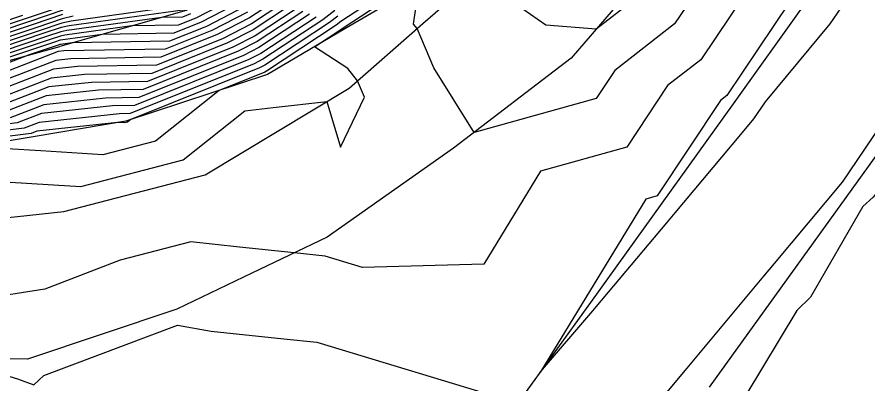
# Model space of a CAD drawing. Extents: x 2188792 to 2191981, y 386090 to 389710.
# Drawn here: x 2189405.9 to 2189475.5, y 386681.1 to 386711.1 of the extents above; entities that cross this region are included whole.
import ezdxf

# ---------------------------------------------------------------- set-up
doc = ezdxf.new("R2010")
doc.units = 0
for name, color, linetype in [('DTM Contours Major', 7, 'Continuous'), ('DTM Contours Minor', 7, 'Continuous'), ('PH Exist DTM Breakline', 7, 'Continuous')]:
    doc.layers.add(name, color=color, linetype=linetype)

msp = doc.modelspace()

# ---------------------------------------------------------------- linework, layer by layer
at = {"layer": 'DTM Contours Major'}
for points in [[(2189479.689, 386729.428), (2189475.205, 386722.566), (2189474.694, 386720.516), (2189469.676, 386713.079), (2189469.098, 386712.29), (2189463.961, 386704.661), (2189463.444, 386704.256), (2189458.267, 386696.443), (2189457.344, 386696.187), (2189452.436, 386688.148), (2189448.726, 386682.073), (2189452.994, 386687.038), (2189453.285, 386687.387), (2189459.057, 386694.249), (2189459.737, 386695.064), (2189465.119, 386701.466), (2189466.183, 386702.742), (2189467.125, 386704.129), (2189472.42, 386710.505), (2189473.609, 386712.249), (2189478.582, 386718.299)], [(2189437.789, 386714.253), (2189432.407, 386710.692), (2189432.025, 386710.391), (2189426.324, 386706.646), (2189426.171, 386706.567), (2189422.437, 386705.069), (2189417.233, 386700.93), (2189412.928, 386699.809), (2189407.861, 386700.12), (2189402.318, 386700.46)], [(2189409.686, 386711.969), (2189406.65, 386710.946), (2189402.335, 386709.507)], [(2189419.662, 386711.658), (2189410.171, 386710.36), (2189409.537, 386710.217), (2189408.112, 386709.737), (2189401.319, 386707.472)], [(2189424.767, 386711.478), (2189421.842, 386709.967), (2189418.026, 386708.437), (2189409.734, 386708.297), (2189409.29, 386708.249), (2189401.892, 386705.397)], [(2189429.294, 386711.525), (2189425.545, 386709.062), (2189424.006, 386708.267), (2189416.235, 386705.15), (2189412.579, 386705.088), (2189408.308, 386704.626), (2189404.775, 386703.264)], [(2189400.562, 386683.115), (2189405.942, 386681.494), (2189407.292, 386680.995), (2189408.104, 386681.763), (2189419.046, 386685.869), (2189421.788, 386685.378), (2189427.721, 386684.773), (2189430.436, 386684.497), (2189446.277, 386679.684), (2189439.381, 386672.957), (2189433.986, 386667.694), (2189434.155, 386664.049), (2189434.209, 386663.312), (2189428.529, 386655.971), (2189423.185, 386649.064), (2189421.89, 386647.797), (2189416.61, 386641.054), (2189416.378, 386639.463), (2189411.917, 386632.639), (2189407.238, 386625.479), (2189402.323, 386617.96)]]:
    msp.add_lwpolyline(points, dxfattribs=at)
at = {"layer": 'DTM Contours Minor'}
for points in [[(2189514.322, 386752.944), (2189515.641, 386754.504), (2189514.685, 386752.665), (2189514.568, 386752.478), (2189510.232, 386744.295), (2189509.679, 386743.333), (2189505.847, 386736.152), (2189504.882, 386734.485), (2189500.191, 386728.431), (2189499.279, 386726.814), (2189494.506, 386720.699), (2189493.656, 386719.142), (2189492.653, 386717.307), (2189488.004, 386711.471), (2189487.069, 386709.687), (2189482.31, 386703.799), (2189481.058, 386702.765), (2189475.935, 386696.332), (2189475.083, 386695.578), (2189470.813, 386688.18), (2189469.687, 386687.089), (2189465.529, 386680.161)], [(2189455.752, 386676.422), (2189460.584, 386682.212), (2189461.808, 386683.668), (2189467.001, 386689.893), (2189467.863, 386690.919), (2189473.412, 386697.574), (2189478.324, 386704.808), (2189478.985, 386705.604), (2189483.848, 386712.733), (2189484.581, 386713.625), (2189489.402, 386720.664), (2189490.196, 386721.638), (2189494.98, 386728.599), (2189495.826, 386729.645), (2189500.578, 386736.539), (2189501.468, 386737.648), (2189507.351, 386744.645), (2189507.827, 386745.227), (2189514.155, 386752.74), (2189514.242, 386752.846), (2189514.322, 386752.944)], [(2189478.853, 386733.96), (2189475.144, 386731.615), (2189472.974, 386728.294), (2189471.217, 386721.247), (2189467.763, 386716.129), (2189465.403, 386712.902), (2189461.822, 386707.583), (2189459.123, 386705.473), (2189455.777, 386700.423), (2189448.726, 386698.471), (2189446.508, 386694.837), (2189444.08, 386690.862), (2189434.165, 386690.6), (2189431.127, 386691.523), (2189428.592, 386691.782), (2189424.114, 386692.262), (2189420.138, 386692.688), (2189414.354, 386691.183), (2189408.177, 386688.823), (2189402.963, 386687.999)], [(2189464.262, 386722.708), (2189464.739, 386724.62), (2189461.893, 386730.263), (2189460.389, 386733.78), (2189454.67, 386731.393), (2189448.158, 386723.669), (2189448.077, 386723.512), (2189444.512, 386717.004), (2189443.577, 386715.297), (2189443.505, 386714.376), (2189449.168, 386710.441), (2189453.287, 386710.101), (2189457.544, 386713.429), (2189458.013, 386714.125), (2189463.939, 386722.229), (2189464.262, 386722.708)], [(2189404.924, 386697.591), (2189408.909, 386697.346), (2189411.137, 386697.21), (2189419.513, 386699.389), (2189424.552, 386703.397), (2189426.861, 386703.661), (2189431.251, 386704.163), (2189432.36, 386700.436), (2189434.331, 386704.529), (2189433.764, 386705.863), (2189432.955, 386706.856), (2189430.249, 386708.639), (2189432.571, 386710.165), (2189432.657, 386710.232), (2189438.41, 386714.039)], [(2189461.708, 386713.513), (2189459.683, 386710.506), (2189454.802, 386706.69), (2189453.287, 386704.403), (2189443.296, 386701.637), (2189439.999, 386706.911), (2189438.634, 386710.12), (2189438.341, 386710.48), (2189438.81, 386713.678)], [(2189424.3, 386712.928), (2189420.543, 386710.987), (2189419.102, 386710.409), (2189415.31, 386710.345), (2189409.824, 386709.595), (2189409.477, 386709.517), (2189408.697, 386709.254), (2189400.912, 386706.658)], [(2189424.455, 386712.444), (2189420.976, 386710.647), (2189418.743, 386709.751), (2189412.87, 386709.652), (2189409.651, 386709.212), (2189409.447, 386709.166), (2189408.989, 386709.012), (2189400.946, 386706.33)], [(2189424.611, 386711.961), (2189421.409, 386710.307), (2189418.385, 386709.094), (2189410.43, 386708.96), (2189409.477, 386708.83), (2189409.417, 386708.816), (2189409.281, 386708.77), (2189406.901, 386707.977), (2189401.315, 386705.824)], [(2189419.143, 386711.946), (2189410.344, 386710.743), (2189409.566, 386710.568), (2189407.82, 386709.979), (2189401.522, 386707.879)], [(2189427.109, 386712.431), (2189424.922, 386710.995), (2189422.275, 386709.627), (2189417.668, 386707.779), (2189410.303, 386707.655), (2189409.094, 386707.524), (2189402.468, 386704.97)], [(2189427.655, 386712.204), (2189425.078, 386710.512), (2189422.708, 386709.287), (2189417.31, 386707.122), (2189410.872, 386707.013), (2189408.897, 386706.799), (2189403.045, 386704.544)], [(2189428.201, 386711.978), (2189425.234, 386710.028), (2189423.14, 386708.947), (2189416.951, 386706.465), (2189411.441, 386706.372), (2189408.701, 386706.075), (2189403.622, 386704.117)], [(2189432.157, 386711.152), (2189431.479, 386710.618), (2189426.168, 386707.129), (2189425.738, 386706.907), (2189415.235, 386702.695), (2189414.953, 386702.47), (2189414.719, 386702.409), (2189414.143, 386702.444), (2189407.521, 386701.727), (2189407.081, 386701.557), (2189400.068, 386700.676)], [(2189431.906, 386711.611), (2189430.932, 386710.845), (2189426.012, 386707.612), (2189425.305, 386707.247), (2189415.159, 386703.178), (2189414.285, 386703.163), (2189407.718, 386702.452), (2189406.505, 386701.984), (2189400.126, 386701.183)], [(2189420.11, 386711.327), (2189419.46, 386711.066), (2189417.75, 386711.037), (2189409.997, 386709.978), (2189409.507, 386709.867), (2189408.404, 386709.495), (2189401.115, 386707.065)], [(2189410.518, 386711.126), (2189409.596, 386710.918), (2189407.527, 386710.22), (2189401.725, 386708.286)], [(2189409.626, 386711.268), (2189407.235, 386710.462), (2189401.929, 386708.693)], [(2189409.656, 386711.619), (2189406.943, 386710.704), (2189402.132, 386709.1)], [(2189406.358, 386711.187), (2189402.539, 386709.914)], [(2189428.747, 386711.751), (2189425.389, 386709.545), (2189423.573, 386708.607), (2189416.593, 386705.807), (2189412.01, 386705.73), (2189408.504, 386705.35), (2189404.198, 386703.69)], [(2189429.84, 386711.298), (2189425.701, 386708.579), (2189424.439, 386707.927), (2189415.876, 386704.493), (2189413.148, 386704.447), (2189408.111, 386703.901), (2189405.351, 386702.837)], [(2189430.386, 386711.071), (2189425.857, 386708.095), (2189424.872, 386707.587), (2189415.518, 386703.835), (2189413.717, 386703.805), (2189407.915, 386703.176), (2189405.928, 386702.411), (2189400.185, 386701.689)]]:
    msp.add_lwpolyline(points, dxfattribs=at)
at = {"layer": 'PH Exist DTM Breakline'}
for points in [[(2189534.744, 386834.37), (2189529.704, 386826.901), (2189524.663, 386819.431), (2189519.622, 386811.962), (2189514.581, 386804.492), (2189509.86, 386797.179), (2189505.138, 386789.867), (2189500.416, 386782.554), (2189495.695, 386775.241), (2189491.878, 386768.065), (2189488.062, 386760.889), (2189484.245, 386753.713), (2189479.79, 386747.031), (2189475.335, 386740.349), (2189470.88, 386733.668), (2189463.544, 386722.859), (2189456.9, 386714.309), (2189451.225, 386707.698), (2189441.618, 386700.354), (2189431.278, 386693.062), (2189425.127, 386690.129), (2189418.975, 386687.196), (2189406.773, 386683.091), (2189395.078, 386683.137)], [(2189554.084, 386827.974), (2189548.678, 386820.439), (2189543.273, 386812.905), (2189537.868, 386805.371), (2189532.462, 386797.837), (2189527.057, 386790.302), (2189521.481, 386782.684), (2189515.904, 386775.065), (2189510.328, 386767.446), (2189504.752, 386759.827), (2189499.175, 386752.208), (2189493.599, 386744.589), (2189487.773, 386736.465), (2189481.947, 386728.341), (2189476.121, 386720.216), (2189470.295, 386712.092), (2189464.469, 386703.968), (2189458.643, 386695.843), (2189452.817, 386687.719), (2189446.983, 386679.667)], [(2189462.548, 386680.819), (2189468.386, 386688.907), (2189474.224, 386696.994), (2189479.921, 386704.905), (2189485.619, 386712.817), (2189491.316, 386720.728), (2189497.013, 386728.64), (2189502.711, 386736.551), (2189508.544, 386744.65), (2189514.376, 386752.748), (2189520.209, 386760.846), (2189526.042, 386768.944), (2189531.875, 386777.042), (2189537.708, 386785.14), (2189543.54, 386793.239), (2189548.526, 386800.117), (2189553.512, 386806.995), (2189558.498, 386813.873), (2189563.484, 386820.751), (2189568.47, 386827.629)], [(2189256.48, 386791.682), (2189261.173, 386784.366), (2189265.865, 386777.05), (2189274.256, 386767.721), (2189280.29, 386762.75), (2189286.324, 386757.778), (2189292.373, 386753.037), (2189298.422, 386748.296), (2189304.924, 386743.485), (2189311.425, 386738.673), (2189318.219, 386733.53), (2189325.013, 386728.387), (2189331.807, 386723.244), (2189338.12, 386718.954), (2189344.433, 386714.665), (2189350.746, 386710.375), (2189360.188, 386707.089), (2189367.691, 386706.227), (2189375.194, 386705.365), (2189383.702, 386705.665), (2189392.209, 386705.966), (2189400.716, 386706.267), (2189409.404, 386708.669)], [(2189480.593, 386775.461), (2189476.095, 386766.26), (2189470.879, 386758.798), (2189465.662, 386751.336), (2189461.625, 386745.379), (2189457.587, 386739.422), (2189455.211, 386733.905), (2189448.135, 386723.664), (2189443.592, 386718.741), (2189439.049, 386713.819), (2189432.729, 386710.099), (2189426.409, 386706.379), (2189414.822, 386702.558), (2189407.41, 386701.314), (2189399.997, 386700.07)], [(2189398.339, 386693.957), (2189409.732, 386695.17), (2189421.302, 386698.181), (2189427.184, 386701.718), (2189433.067, 386705.254), (2189439.105, 386710.532), (2189445.144, 386715.809), (2189453.267, 386724.874), (2189460.952, 386734.483), (2189464.853, 386739.926), (2189468.755, 386745.37), (2189472.656, 386750.814), (2189476.808, 386757.641), (2189480.959, 386764.469), (2189485.111, 386771.296)], [(2189450.589, 386743.245), (2189444.334, 386734.947), (2189439.799, 386729.516), (2189435.265, 386724.085), (2189428.783, 386717.352), (2189424.051, 386713.7), (2189419.754, 386711.606), (2189409.404, 386708.669)]]:
    msp.add_lwpolyline(points, dxfattribs=at)

doc.saveas('drawing.dxf')
